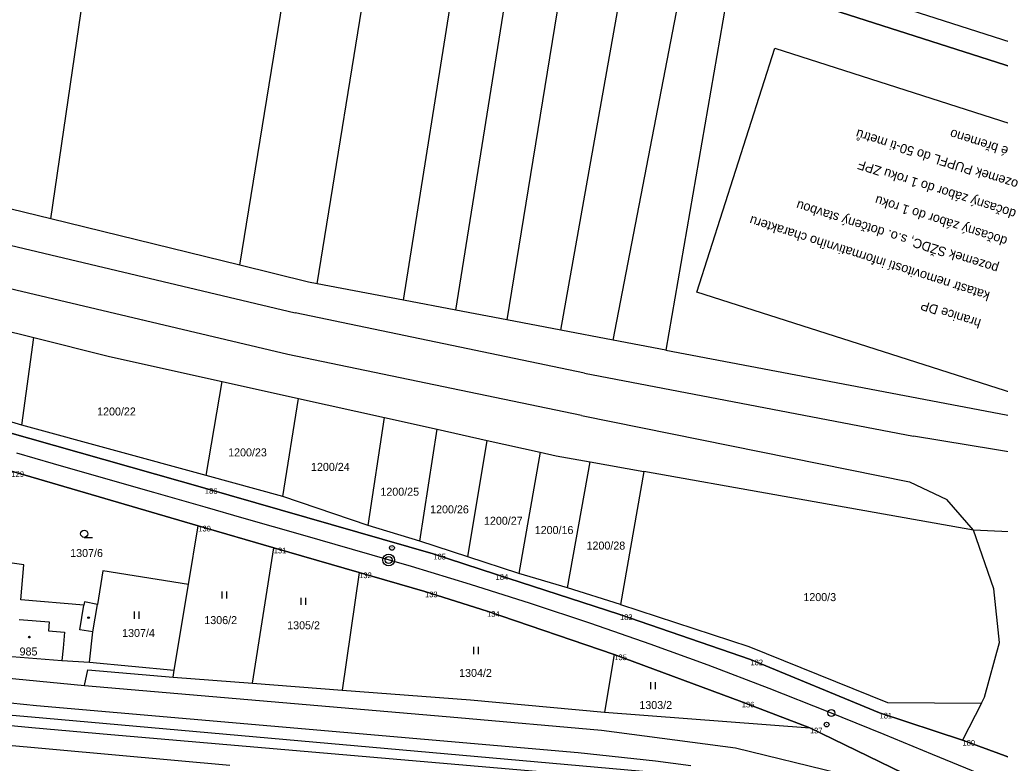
# Model space of a CAD drawing. Extents: x -779330 to -774454, y -1144748 to -1142831.
# Drawn here: x -777170.1 to -776961.8, y -1143868.6 to -1143710.5 of the extents above; entities that cross this region are included whole.
import ezdxf

# ---------------------------------------------------------------- set-up
doc = ezdxf.new("R2010")
doc.units = 0
for name, color, linetype in [('Hranice parcel', 7, 'Continuous'), ('legenda - Vrstva 7', 7, 'Continuous'), ('Parcelní čísla', 7, 'Continuous'), ('SŽDC', 7, 'Continuous'), ('Vnitřní kresba', 7, 'Continuous'), ('Vrstva 1', 7, 'Continuous'), ('Vrstva 3', 7, 'Continuous'), ('Vrstva 53', 7, 'Continuous'), ('Vrstva 60', 7, 'Continuous'), ('Vrstva 7', 7, 'Continuous'), ('Značky budov', 7, 'Continuous'), ('Značky kultur', 7, 'Continuous')]:
    doc.layers.add(name, color=color, linetype=linetype)

msp = doc.modelspace()

# ---------------------------------------------------------------- linework, layer by layer
at = {"layer": 'Hranice parcel'}
for p, q in [((-777163.47, -1143752.88), (-777183.19, -1143748.04)), ((-777123.33, -1143762.74), (-777163.47, -1143752.88)), ((-777088.61, -1143770.15), (-777106.91, -1143766.67)), ((-777077.49, -1143772.27), (-777088.61, -1143770.15)), ((-777187.43, -1143773.05), (-777167.09, -1143778.12)), ((-777066.64, -1143774.34), (-777077.49, -1143772.27)), ((-777055.19, -1143776.52), (-777066.64, -1143774.34)), ((-777044.03, -1143778.64), (-777055.19, -1143776.52)), ((-777169.67, -1143796.75), (-777167.09, -1143778.12)), ((-777032.87, -1143780.76), (-777044.03, -1143778.64)), ((-777130.46, -1143807.42), (-777127.12, -1143787.44)), ((-777127.12, -1143787.44), (-777110.85, -1143791.06)), ((-777169.67, -1143796.75), (-777190.45, -1143790.44)), ((-777114.23, -1143811.91), (-777110.85, -1143791.06)), ((-777110.85, -1143791.06), (-777092.58, -1143795.13)), ((-777130.46, -1143807.42), (-777169.67, -1143796.75)), ((-777096.09, -1143818.07), (-777092.58, -1143795.13)), ((-777092.58, -1143795.13), (-777081.42, -1143797.61)), ((-777085.1, -1143821.41), (-777081.42, -1143797.61)), ((-777081.42, -1143797.61), (-777070.84, -1143799.97)), ((-777074.92, -1143824.71), (-777070.84, -1143799.97)), ((-777070.84, -1143799.97), (-777059.57, -1143802.48)), ((-777059.57, -1143802.48), (-777064.09, -1143828.29)), ((-777053.74, -1143831.32), (-777048.96, -1143804.53)), ((-777048.96, -1143804.53), (-777037.53, -1143806.56)), ((-777132.17, -1143818.13), (-777171.85, -1143806.53)), ((-777037.53, -1143806.56), (-777042.47, -1143834.85)), ((-777114.23, -1143811.91), (-777130.46, -1143807.42)), ((-777096.09, -1143818.07), (-777114.23, -1143811.91)), ((-777134.26, -1143830.63), (-777132.17, -1143818.13)), ((-777116.14, -1143822.78), (-777132.17, -1143818.13)), ((-777085.1, -1143821.41), (-777096.09, -1143818.07)), ((-776934.92, -1143820.52), (-776967.5, -1143819.04)), ((-777074.92, -1143824.71), (-777085.1, -1143821.41)), ((-777120.64, -1143851.57), (-777116.14, -1143822.78)), ((-777116.14, -1143822.78), (-777098, -1143828.05)), ((-777064.09, -1143828.29), (-777074.92, -1143824.71)), ((-777098, -1143828.05), (-777101.59, -1143853.04)), ((-777053.74, -1143831.32), (-777064.09, -1143828.29)), ((-777137.29, -1143848.79), (-777134.26, -1143830.63)), ((-777042.47, -1143834.85), (-777053.74, -1143831.32)), ((-777043.81, -1143845.48), (-777045.91, -1143857.73)), ((-777155.25, -1143847.09), (-777137.29, -1143848.79)), ((-777137.5, -1143850.27), (-777137.29, -1143848.79)), ((-777137.5, -1143850.27), (-777120.64, -1143851.57)), ((-777120.64, -1143851.57), (-777101.59, -1143853.04)), ((-776965.83, -1143855.79), (-776969.85, -1143863.66)), ((-777045.91, -1143857.73), (-777002.25, -1143861.05)), ((-777125.43, -1143869.09), (-777184.32, -1143863.79)), ((-776969.85, -1143863.66), (-776958.69, -1143867.83))]:
    msp.add_line(p, q, dxfattribs=at)
for points in [[(-777123.33, -1143762.74), (-777110.9, -1143686.03), (-777093.45, -1143555.1)], [(-777106.91, -1143766.67), (-777095.36, -1143695.37), (-777073.85, -1143554.22)], [(-777088.61, -1143770.15), (-777077.04, -1143697.42), (-777068.9, -1143635.62), (-777059.73, -1143583.76), (-777054.08, -1143557.98)], [(-777163.47, -1143752.88), (-777139.64, -1143589.33), (-777135.82, -1143560)], [(-777077.49, -1143772.27), (-777044.61, -1143566.63), (-777044.04, -1143563.26)], [(-777033.04, -1143573.27), (-777033.93, -1143577.36), (-777047.95, -1143659.41), (-777066.64, -1143774.34)], [(-777055.19, -1143776.52), (-777021.75, -1143588.42), (-777021.1, -1143583.96)], [(-777044.03, -1143778.64), (-777025.1, -1143680.27), (-777016.92, -1143640), (-777009.52, -1143599.22), (-777008.49, -1143594.9)], [(-776994.01, -1143610.04), (-777008.23, -1143651.46), (-777019.5, -1143703.38), (-777032.87, -1143780.76)], [(-776969.85, -1143863.66), (-776987.47, -1143857.88), (-777014.89, -1143846.57), (-777042.6, -1143836.95), (-777069.03, -1143828.43), (-777082.24, -1143824.08), (-777130.76, -1143810.13), (-777274.26, -1143769.36), (-777322.71, -1143754.8), (-777354.97, -1143745.11)], [(-777106.91, -1143766.67), (-777108.78, -1143766.31), (-777123.33, -1143762.74)], [(-777167.09, -1143778.12), (-777151.05, -1143782.11), (-777127.12, -1143787.44)], [(-777032.87, -1143780.76), (-777005.26, -1143786.02), (-776947.51, -1143797.01), (-776924.63, -1143801.37), (-776885.75, -1143807.75)], [(-777059.57, -1143802.48), (-777056.13, -1143803.25), (-777048.96, -1143804.53)], [(-776967.5, -1143819.04), (-777009.69, -1143811.52), (-777037.53, -1143806.56)], [(-776965.83, -1143855.79), (-776965.18, -1143854.52), (-776961.99, -1143842.94), (-776963.17, -1143831.52), (-776967.5, -1143819.04)], [(-777153.6, -1143834.83), (-777156.35, -1143834.31), (-777156.46, -1143835), (-777169.83, -1143833.84), (-777169.25, -1143826.39), (-777171.18, -1143826.11), (-777174.72, -1143825.65)], [(-777134.26, -1143830.63), (-777152.46, -1143827.73), (-777153.6, -1143834.83)], [(-777098, -1143828.05), (-777084.01, -1143832.11), (-777070.84, -1143836.27), (-777043.81, -1143845.48)], [(-777313.47, -1143830.96), (-777307.07, -1143834.06), (-777294.79, -1143837.91), (-777291.06, -1143838.91), (-777215.44, -1143846.33), (-777156.34, -1143852.08), (-777155.61, -1143848.73), (-777137.5, -1143850.27)], [(-777155.25, -1143847.09), (-777154.55, -1143840.69), (-777153.6, -1143834.83)], [(-777042.47, -1143834.85), (-777015.21, -1143843.76), (-776985.79, -1143855.66), (-776965.83, -1143855.79)], [(-776998.39, -1143882.22), (-777014.02, -1143874.66), (-777035.36, -1143870.54), (-777167.58, -1143858.82), (-777281.88, -1143848.9), (-777289.53, -1143848.43), (-777292.27, -1143847.75), (-777303.16, -1143845.03)], [(-777177.16, -1143845.5), (-777161.12, -1143846.74), (-777155.25, -1143847.09)], [(-777002.25, -1143861.05), (-777016.74, -1143855.53), (-777043.81, -1143845.48)], [(-777101.59, -1143853.04), (-777074.31, -1143855.14), (-777045.91, -1143857.73)], [(-777211.92, -1143858.84), (-777211.13, -1143856.84), (-777167.5, -1143860.96), (-777150.77, -1143862.48), (-777035.76, -1143872.38), (-777017.82, -1143877.1)], [(-777002.25, -1143861.05), (-776982.48, -1143870.69), (-776970.83, -1143876.37)]]:
    msp.add_lwpolyline(points, dxfattribs=at)
at = {"layer": 'legenda - Vrstva 7'}
msp.add_lwpolyline([(-776947, -1143793.82), (-777026.29, -1143768.44), (-777009.71, -1143716.63), (-776930.42, -1143742.01)], close=True, dxfattribs=at)
at = {"layer": 'SŽDC'}
for points in [[(-776606.8, -1144013.63), (-776617.86, -1144008.92), (-776755.18, -1143951.9), (-776802.08, -1143934.12), (-776861.29, -1143910.51), (-776911.17, -1143889.61), (-776911.85, -1143884.6), (-776932.26, -1143880.54), (-776937.4, -1143878.07), (-776958.69, -1143867.83), (-776969.85, -1143863.66), (-776987.47, -1143857.88), (-777014.89, -1143846.57), (-777042.6, -1143836.95), (-777069.03, -1143828.43), (-777082.24, -1143824.08), (-777130.76, -1143810.13), (-777274.26, -1143769.36)], [(-777171.85, -1143806.53), (-777132.17, -1143818.13), (-777116.14, -1143822.78), (-777098, -1143828.05), (-777084.01, -1143832.11), (-777070.84, -1143836.27), (-777043.81, -1143845.48), (-777016.74, -1143855.53), (-777002.25, -1143861.05), (-776982.48, -1143870.69)]]:
    msp.add_lwpolyline(points, dxfattribs=at)
at = {"layer": 'Vnitřní kresba'}
for p, q in [((-777312.68, -1143725.18), (-777111.56, -1143772.88)), ((-777113.15, -1143781.74), (-777316.11, -1143733.54)), ((-777050.15, -1143785.67), (-777111.56, -1143772.88)), ((-777050.79, -1143794.65), (-777113.15, -1143781.74)), ((-777050.15, -1143785.67), (-776980.28, -1143799.08)), ((-777050.79, -1143794.65), (-776981.09, -1143808.78)), ((-776909.93, -1143810.58), (-776980.28, -1143799.08)), ((-776981.09, -1143808.78), (-776973.15, -1143812.54)), ((-776967.5, -1143819.04), (-776973.15, -1143812.54)), ((-777157.31, -1143840.25), (-777156.46, -1143835)), ((-777170.21, -1143838.07), (-777163.81, -1143838.54)), ((-777163.81, -1143838.54), (-777163.95, -1143840.45)), ((-777163.95, -1143840.45), (-777160.6, -1143840.7)), ((-777154.55, -1143840.69), (-777157.31, -1143840.25)), ((-777160.6, -1143840.7), (-777160.89, -1143844.1)), ((-777160.89, -1143844.1), (-777161.12, -1143846.74)), ((-777166.52, -1143856.36), (-777216.02, -1143851.57)), ((-777156.34, -1143852.08), (-777077.05, -1143858.86)), ((-777051.48, -1143866.41), (-777166.52, -1143856.36)), ((-777077.05, -1143858.86), (-777046.53, -1143861.57)), ((-777046.53, -1143861.57), (-777018.06, -1143865.29)), ((-777018.06, -1143865.29), (-776996.07, -1143870.7)), ((-777035.05, -1143868.16), (-777051.48, -1143866.41)), ((-777027.55, -1143869.14), (-777035.05, -1143868.16))]:
    msp.add_line(p, q, dxfattribs=at)
at = {"layer": 'Vrstva 1'}
msp.add_line((-777122.39, -1143816.56), (-777130.69, -1143814.19), dxfattribs=at)
for points in [[(-776700.65, -1144099.52), (-777891.15, -1143718.47), (-777803.66, -1143445.14), (-776613.17, -1143826.19)], [(-776619.45, -1143829.42), (-777605.19, -1143513.91), (-777689.63, -1143777.73), (-776703.89, -1144093.24)], [(-776703.89, -1144093.24), (-777689.63, -1143777.73), (-777605.19, -1143513.91), (-776619.45, -1143829.42)]]:
    msp.add_lwpolyline(points, close=True, dxfattribs=at)
for points in [[(-777130.69, -1143814.19), (-777141.61, -1143811.05), (-777152.26, -1143807.98), (-777162.91, -1143804.93), (-777170.68, -1143802.7)], [(-776976.22, -1143866.7), (-776986.48, -1143862.49), (-776998.36, -1143857.65), (-777010.89, -1143852.7), (-777023.89, -1143847.77), (-777036.16, -1143843.3), (-777048.78, -1143838.91), (-777061.58, -1143834.66), (-777074.36, -1143830.6), (-777086.89, -1143826.8), (-777099.41, -1143823.17), (-777109.99, -1143820.13), (-777122.39, -1143816.56)], [(-776598.67, -1144021.52), (-776616.38, -1144014.26), (-776631.53, -1144008.05), (-776654.6, -1143998.59), (-776677.94, -1143989.03), (-776699.16, -1143980.33), (-776719.94, -1143971.81), (-776741.24, -1143963.08), (-776767.06, -1143952.49), (-776786.63, -1143944.47), (-776802.02, -1143938.15), (-776814.7, -1143932.96), (-776837.62, -1143923.56), (-776863.52, -1143912.95), (-776887.51, -1143903.12), (-776902.63, -1143896.92), (-776922.15, -1143888.92), (-776942.01, -1143880.78), (-776966.41, -1143870.74), (-776976.22, -1143866.7)]]:
    msp.add_lwpolyline(points, dxfattribs=at)
at = {"layer": 'Vrstva 53'}
for points in [[(-777274.26, -1143769.36), (-777130.76, -1143810.13), (-777082.24, -1143824.08), (-777069.03, -1143828.43), (-777042.6, -1143836.95), (-777014.89, -1143846.57), (-776987.47, -1143857.88), (-776969.85, -1143863.66), (-776958.69, -1143867.83), (-776937.4, -1143878.07), (-776932.26, -1143880.54), (-776911.85, -1143884.6), (-776911.17, -1143889.61), (-776861.29, -1143910.51), (-776802.08, -1143934.12), (-776755.18, -1143951.9), (-776617.86, -1144008.92), (-776606.8, -1144013.63)], [(-777274.26, -1143769.36), (-777130.76, -1143810.13), (-777082.24, -1143824.08), (-777069.03, -1143828.43), (-777042.6, -1143836.95), (-777014.89, -1143846.57), (-776987.47, -1143857.88), (-776969.85, -1143863.66), (-776958.69, -1143867.83), (-776937.4, -1143878.07), (-776932.26, -1143880.54), (-776911.85, -1143884.6), (-776911.17, -1143889.61), (-776861.29, -1143910.51), (-776802.08, -1143934.12), (-776755.18, -1143951.9), (-776617.86, -1144008.92), (-776606.8, -1144013.63)], [(-776982.48, -1143870.69), (-777002.25, -1143861.05), (-777016.74, -1143855.53), (-777043.81, -1143845.48), (-777070.84, -1143836.27), (-777084.01, -1143832.11), (-777098, -1143828.05), (-777116.14, -1143822.78), (-777132.17, -1143818.13), (-777171.85, -1143806.53)], [(-776982.48, -1143870.69), (-777002.25, -1143861.05), (-777016.74, -1143855.53), (-777043.81, -1143845.48), (-777070.84, -1143836.27), (-777084.01, -1143832.11), (-777098, -1143828.05), (-777116.14, -1143822.78), (-777132.17, -1143818.13), (-777171.85, -1143806.53)]]:
    msp.add_lwpolyline(points, dxfattribs=at)
at = {"layer": 'Vrstva 60'}
for p, q in [((-777130.76, -1143810.13), (-777130.76, -1143810.13)), ((-777132.17, -1143818.13), (-777132.17, -1143818.13)), ((-777116.14, -1143822.78), (-777116.14, -1143822.78)), ((-777082.24, -1143824.08), (-777082.24, -1143824.08)), ((-777098, -1143828.05), (-777098, -1143828.05)), ((-777069.03, -1143828.43), (-777069.03, -1143828.43)), ((-777084.01, -1143832.11), (-777084.01, -1143832.11)), ((-777070.84, -1143836.27), (-777070.84, -1143836.27)), ((-777042.6, -1143836.95), (-777042.6, -1143836.95)), ((-777043.81, -1143845.48), (-777043.81, -1143845.48)), ((-777014.89, -1143846.57), (-777014.89, -1143846.57)), ((-777016.74, -1143855.53), (-777016.74, -1143855.53)), ((-776987.47, -1143857.88), (-776987.47, -1143857.88)), ((-777002.25, -1143861.05), (-777002.25, -1143861.05)), ((-776969.85, -1143863.66), (-776969.85, -1143863.66))]:
    msp.add_line(p, q, dxfattribs=at)
at = {"layer": 'Vrstva 7'}
for p, q in [((-777090.97, -1143822.82), (-777091.07, -1143822.8)), ((-776998.65, -1143860.4), (-776998.75, -1143860.36))]:
    msp.add_line(p, q, dxfattribs=at)
for centre, radius in [((-777091.02, -1143822.81), 0.5), ((-777091.72, -1143825.4), 1.25), ((-777091.72, -1143825.4), 0.752), ((-776997.69, -1143857.92), 0.75), ((-776998.7, -1143860.38), 0.5)]:
    msp.add_circle(centre, radius, dxfattribs=at)
at = {"layer": 'Značky budov'}
for centre in [(-777155.47, -1143837.65), (-777168.03, -1143841.78)]:
    msp.add_circle(centre, 0.175, dxfattribs=at)
at = {"layer": 'Značky kultur'}
for p, q in [((-777156.4, -1143820.58), (-777154.65, -1143820.58)), ((-777127.09, -1143833.6), (-777127.09, -1143832.1)), ((-777126.09, -1143833.6), (-777126.09, -1143832.1)), ((-777110.3, -1143834.95), (-777110.3, -1143833.45)), ((-777109.3, -1143834.95), (-777109.3, -1143833.45)), ((-777145.72, -1143837.87), (-777145.72, -1143836.37)), ((-777144.72, -1143837.87), (-777144.72, -1143836.37)), ((-777073.62, -1143845.38), (-777073.62, -1143843.88)), ((-777072.62, -1143845.38), (-777072.62, -1143843.88)), ((-777036.07, -1143852.88), (-777036.07, -1143851.38)), ((-777035.07, -1143852.88), (-777035.07, -1143851.38))]:
    msp.add_line(p, q, dxfattribs=at)
msp.add_circle((-777156.4, -1143819.83), 0.75, dxfattribs=at)

# ---------------------------------------------------------------- texts
at = {"layer": 'Parcelní čísla'}
for s, p in [('1200/22', (-777153.65, -1143794.68)), ('1200/23', (-777125.82, -1143803.37)), ('1200/24', (-777108.22, -1143806.45)), ('1200/25', (-777093.48, -1143811.73)), ('1200/26', (-777082.92, -1143815.48)), ('1200/27', (-777071.48, -1143817.9)), ('1200/16', (-777060.7, -1143819.88)), ('1200/28', (-777049.7, -1143823.18)), ('1307/6', (-777159.37, -1143824.76)), ('1200/3', (-777003.64, -1143834.13)), ('1306/2', (-777130.88, -1143839.02)), ('1305/2', (-777113.28, -1143840.12)), ('1307/4', (-777148.34, -1143841.76)), ('985', (-777170.12, -1143845.69)), ('1304/2', (-777076.76, -1143850.25)), ('1303/2', (-777038.48, -1143857.07))]:
    msp.add_text(s, height=1.7, dxfattribs=at).set_placement(p)
at = {"layer": 'Vrstva 3'}
for s, p in [('pozemek PUPFL do 50-ti metrů', (-776956.44, -1143745.21)), ('věcné břemeno', (-776954.58, -1143739.4)), ('dočasný zábor do 1 roku ZPF', (-776958.3, -1143751.03)), ('dočasný zábor do 1 roku', (-776960.16, -1143756.84)), ('pozemek SŽDC, s.o. dotčený stavbou', (-776962.02, -1143762.65)), ('katastr nemovitostí informativního charakteru', (-776963.88, -1143768.47)), ('hranice DP', (-776965.75, -1143774.28))]:
    msp.add_text(s, height=2, rotation=162.2515, dxfattribs=at).set_placement(p)
at = {"layer": 'Vrstva 60'}
for s, p in [('129', (-777171.85, -1143807.73)), ('186', (-777130.76, -1143811.33)), ('130', (-777132.17, -1143819.33)), ('131', (-777116.14, -1143823.98)), ('185', (-777082.24, -1143825.28)), ('132', (-777098, -1143829.25)), ('184', (-777069.03, -1143829.63)), ('133', (-777084.01, -1143833.31)), ('134', (-777070.84, -1143837.47)), ('183', (-777042.6, -1143838.15)), ('135', (-777043.81, -1143846.68)), ('182', (-777014.89, -1143847.77)), ('136', (-777016.74, -1143856.73)), ('181', (-776987.47, -1143859.08)), ('137', (-777002.25, -1143862.25)), ('180', (-776969.85, -1143864.86))]:
    msp.add_text(s, height=1.2, dxfattribs=at).set_placement(p)

doc.saveas('drawing.dxf')
